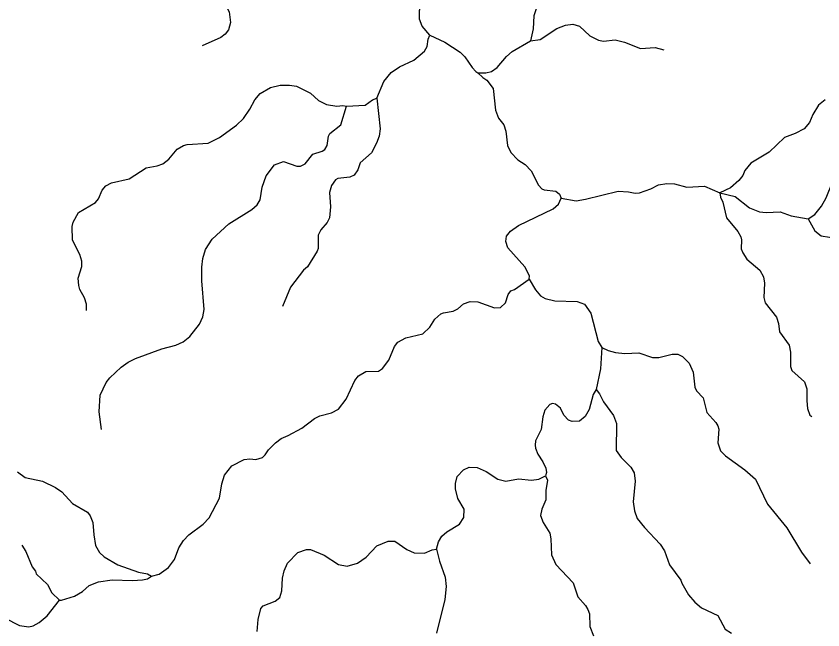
# Model space of a CAD drawing. Extents: x 577 to 602.9, y 7483.8 to 7511.6.
# Drawn here: x 583.667 to 586.8, y 7500.378 to 7502.761 of the extents above; entities that cross this region are included whole.
import ezdxf

# ---------------------------------------------------------------- set-up
doc = ezdxf.new("R2010")
doc.units = 0
doc.header["$LTSCALE"] = 0.032
doc.layers.add('7', color=7, linetype='Continuous', lineweight=25)

msp = doc.modelspace()

# ---------------------------------------------------------------- linework, layer by layer
at = {"layer": '7'}
for points in [[(585.2733, 7502.6875), (585.2438, 7502.7219), (585.234, 7502.7497), (585.234, 7502.7832), (585.2414, 7502.8126), (585.2422, 7502.8461), (585.2316, 7502.9483), (585.2308, 7503.0292), (585.2218, 7503.0807), (585.2013, 7503.1191), (585.185, 7503.1355), (585.1572, 7503.1551), (585.1049, 7503.1804), (585.0893, 7503.1919), (585.0722, 7503.2115), (585.0673, 7503.2246), (585.0575, 7503.2499), (585.0501, 7503.3088)], [(584.4264, 7503.1199), (584.424, 7503.0635), (584.4509, 7502.9589), (584.4501, 7502.9328), (584.4403, 7502.8984), (584.442, 7502.8772), (584.4599, 7502.8322), (584.4755, 7502.8126), (584.4943, 7502.7783), (584.4992, 7502.7366), (584.4918, 7502.708), (584.4796, 7502.6908), (584.4624, 7502.6785), (584.3903, 7502.6459)], [(585.9177, 7502.9557), (585.8912, 7502.9197), (585.8708, 7502.9025), (585.8389, 7502.8862), (585.7743, 7502.8731), (585.7441, 7502.8527), (585.7073, 7502.8183), (585.6869, 7502.7897), (585.6771, 7502.7627), (585.6754, 7502.7121), (585.664, 7502.6655)], [(585.664, 7502.6655), (585.7016, 7502.6704), (585.767, 7502.7129), (585.8005, 7502.7268), (585.8291, 7502.73), (585.8544, 7502.7227), (585.8953, 7502.6851), (585.9288, 7502.6679), (585.9476, 7502.6638), (585.9934, 7502.6687), (586.0294, 7502.6597), (586.0915, 7502.636), (586.1487, 7502.6401), (586.1822, 7502.6301)], [(585.0673, 7502.4423), (585.0951, 7502.5069), (585.1237, 7502.542), (585.1556, 7502.5641), (585.2111, 7502.5903), (585.2528, 7502.6254), (585.2634, 7502.6434), (585.2667, 7502.672), (585.2733, 7502.6875)], [(585.2733, 7502.6875), (585.3313, 7502.6597), (585.391, 7502.6213), (585.4098, 7502.6033), (585.4384, 7502.5617), (585.4517, 7502.5469), (585.4605, 7502.541)], [(585.4605, 7502.541), (585.4907, 7502.541), (585.5136, 7502.5461), (585.5356, 7502.5625), (585.5708, 7502.6042), (585.5937, 7502.6246), (585.664, 7502.6655)], [(585.4605, 7502.541), (585.4801, 7502.5224), (585.4956, 7502.5126), (585.5201, 7502.4799), (585.5283, 7502.3965), (585.5406, 7502.3655), (585.561, 7502.3393), (585.5692, 7502.3148), (585.5749, 7502.2584), (585.588, 7502.2314), (585.6149, 7502.2028), (585.6444, 7502.1848), (585.6672, 7502.1611), (585.695, 7502.1047), (585.7089, 7502.0908), (585.7171, 7502.0867), (585.7629, 7502.081), (585.7776, 7502.0696), (585.7833, 7502.054)], [(583.9401, 7501.618), (583.9401, 7501.6429), (583.9327, 7501.6674), (583.9147, 7501.6993), (583.9106, 7501.7148), (583.9082, 7501.7442), (583.9221, 7501.7884), (583.9221, 7501.8096), (583.9147, 7501.8358), (583.8861, 7501.8914), (583.8845, 7501.9437), (583.8886, 7501.9609), (583.9098, 7501.9985), (583.976, 7502.0369), (583.9875, 7502.0516), (584.0014, 7502.0859), (584.0161, 7502.1023), (584.0373, 7502.1145), (584.1068, 7502.1292), (584.1722, 7502.1726), (584.2155, 7502.1799), (584.2376, 7502.1881), (584.2597, 7502.2061), (584.2924, 7502.2445), (584.3169, 7502.2592), (584.3308, 7502.2633), (584.4125, 7502.2682), (584.4575, 7502.2895), (584.5229, 7502.3385), (584.5499, 7502.3638), (584.5752, 7502.3998), (584.594, 7502.4366), (584.6144, 7502.4611), (584.6553, 7502.484), (584.6929, 7502.4938), (584.7289, 7502.4938), (584.7558, 7502.4897), (584.8098, 7502.4628), (584.8409, 7502.4341), (584.8727, 7502.4178), (584.912, 7502.4121), (584.9365, 7502.4145), (584.9504, 7502.4121)], [(583.9988, 7501.1554), (583.9899, 7501.2244), (583.994, 7501.289), (584.0169, 7501.338), (584.0316, 7501.356), (584.0749, 7501.3977), (584.1019, 7501.4173), (584.1313, 7501.432), (584.2327, 7501.4688), (584.2875, 7501.4835), (584.3161, 7501.4966), (584.3422, 7501.517), (584.3798, 7501.5644), (584.3929, 7501.5938), (584.397, 7501.6216), (584.3888, 7501.7328), (584.3888, 7501.7868), (584.3929, 7501.8203), (584.4027, 7501.8554), (584.4281, 7501.8955), (584.4926, 7501.9543), (584.5825, 7502.0099), (584.603, 7502.0287), (584.6152, 7502.0483), (584.6226, 7502.0974), (584.6381, 7502.1407), (584.6708, 7502.184), (584.706, 7502.1963), (584.7567, 7502.1791), (584.7714, 7502.1791), (584.7902, 7502.1881), (584.8188, 7502.2257), (584.8556, 7502.2363), (584.8654, 7502.2437), (584.8744, 7502.2584), (584.8801, 7502.2952), (584.885, 7502.305), (584.9283, 7502.3393), (584.9504, 7502.4121)], [(585.0673, 7502.4423), (585.0812, 7502.3238), (585.0763, 7502.2952), (585.0665, 7502.2674), (585.0468, 7502.2298), (585.0035, 7502.1922), (584.9945, 7502.1644), (584.9798, 7502.144), (584.9635, 7502.1358), (584.9169, 7502.1309), (584.9071, 7502.1252), (584.8923, 7502.1039), (584.8842, 7502.0761), (584.8874, 7502.0205), (584.8842, 7501.978), (584.8752, 7501.9592), (584.8498, 7501.9314), (584.84, 7501.911), (584.84, 7501.8587), (584.8368, 7501.8481), (584.7983, 7501.7876), (584.7836, 7501.7745), (584.7321, 7501.7091), (584.7018, 7501.6337)], [(584.9504, 7502.4121), (585.0231, 7502.4162), (585.0509, 7502.4358), (585.0673, 7502.4423)], [(586.8083, 7502.4366), (586.783, 7502.4162), (586.7609, 7502.3794), (586.7479, 7502.3483), (586.7266, 7502.3238), (586.6923, 7502.305), (586.6514, 7502.2895), (586.5917, 7502.2331), (586.5206, 7502.1897), (586.4969, 7502.1619), (586.4887, 7502.1423), (586.474, 7502.1227), (586.4407, 7502.0949), (586.3996, 7502.0745)], [(586.7421, 7501.9739), (586.7683, 7501.9903), (586.7945, 7502.023), (586.8124, 7502.0557), (586.837, 7502.117), (586.8484, 7502.1292), (586.8721, 7502.1497), (586.8827, 7502.1546), (586.9089, 7502.1603), (586.9473, 7502.1619), (586.9637, 7502.1668), (586.9988, 7502.1955), (587.0282, 7502.2388), (587.0487, 7502.2486), (587.0773, 7502.2519), (587.101, 7502.247), (587.1582, 7502.2183), (587.1893, 7502.211), (587.2579, 7502.2224), (587.2824, 7502.22), (587.3192, 7502.2053), (587.3576, 7502.184), (587.4002, 7502.175), (587.4132, 7502.1759)], [(585.7833, 7502.054), (585.8422, 7502.0442), (585.8781, 7502.05), (586.0048, 7502.081), (586.0457, 7502.0794), (586.071, 7502.0737), (586.0874, 7502.0753), (586.1315, 7502.09), (586.161, 7502.1064), (586.1937, 7502.1113), (586.2239, 7502.1096), (586.2721, 7502.0966), (586.3408, 7502.1006), (586.3996, 7502.0745)], [(586.3996, 7502.0745), (586.4593, 7502.0606), (586.5149, 7502.0164), (586.5533, 7502.0017), (586.5795, 7501.9985), (586.6342, 7502.0009), (586.6767, 7501.9854), (586.7421, 7501.9739)], [(586.3996, 7502.0745), (586.4021, 7502.0581), (586.4119, 7502.0393), (586.425, 7501.978), (586.4691, 7501.9249), (586.4806, 7501.9045), (586.4838, 7501.8922), (586.4822, 7501.8579), (586.4887, 7501.8415), (586.5043, 7501.8178), (586.555, 7501.7753), (586.5688, 7501.7492), (586.5729, 7501.7246), (586.5705, 7501.6682), (586.5754, 7501.6478), (586.6195, 7501.5922), (586.6269, 7501.5677), (586.631, 7501.535), (586.6686, 7501.4835), (586.6736, 7501.4557), (586.6736, 7501.4003), (586.6794, 7501.385), (586.7282, 7501.3413), (586.7381, 7501.3143), (586.7381, 7501.2947), (586.7372, 7501.2669), (586.7405, 7501.2375), (586.7487, 7501.2121), (586.7569, 7501.2064)], [(585.6591, 7501.7393), (585.6607, 7501.7524), (585.6419, 7501.7876), (585.5765, 7501.862), (585.5683, 7501.8857), (585.5716, 7501.9069), (585.5871, 7501.9265), (585.6182, 7501.9478), (585.7523, 7502.0132), (585.7727, 7502.0312), (585.7833, 7502.054)], [(586.7421, 7501.9739), (586.7683, 7501.9273), (586.7928, 7501.9085), (586.8582, 7501.8979), (586.9277, 7501.8636), (586.9939, 7501.8562)], [(584.1926, 7500.5868), (584.2221, 7500.5942), (584.2589, 7500.6203), (584.2817, 7500.6506), (584.2997, 7500.6963), (584.3177, 7500.7249), (584.3381, 7500.7462), (584.3937, 7500.7887), (584.4174, 7500.8132), (584.4575, 7500.8892), (584.4657, 7500.9448), (584.4763, 7500.9783), (584.5049, 7501.0143), (584.5523, 7501.0388), (584.5744, 7501.0421), (584.5981, 7501.0388), (584.6234, 7501.047), (584.6349, 7501.0576), (584.6471, 7501.0772), (584.6741, 7501.1042), (584.697, 7501.1214), (584.724, 7501.132), (584.7771, 7501.1614), (584.8253, 7501.199), (584.8466, 7501.2088), (584.8915, 7501.2203), (584.9193, 7501.235), (584.9487, 7501.2734), (584.9831, 7501.3462), (584.9962, 7501.3642), (585.0248, 7501.3805), (585.0738, 7501.383), (585.0893, 7501.3928), (585.1139, 7501.4255), (585.1359, 7501.4778), (585.1498, 7501.4949), (585.1801, 7501.5113), (585.2463, 7501.5276), (585.2733, 7501.553), (585.2929, 7501.5849), (585.3158, 7501.6045), (585.3264, 7501.6094), (585.3648, 7501.6151), (585.3828, 7501.6241), (585.4049, 7501.6445), (585.4302, 7501.6527), (585.4596, 7501.6511), (585.525, 7501.6282), (585.5487, 7501.6298), (585.5675, 7501.6478), (585.5782, 7501.6797), (585.588, 7501.6944), (585.6027, 7501.6993), (585.6591, 7501.7393)], [(585.6591, 7501.7393), (585.6844, 7501.6977), (585.704, 7501.6756), (585.7212, 7501.6641), (585.7588, 7501.6552), (585.8463, 7501.6527), (585.8741, 7501.6421), (585.8986, 7501.6077), (585.9272, 7501.4982), (585.9419, 7501.4745)], [(585.9419, 7501.4745), (585.9362, 7501.3919), (585.919, 7501.311)], [(585.9419, 7501.4745), (585.9664, 7501.4622), (585.9942, 7501.4549), (586.0302, 7501.4508), (586.0858, 7501.4533), (586.1381, 7501.4361), (586.1626, 7501.4361), (586.2149, 7501.4483), (586.2362, 7501.4483), (586.2541, 7501.4394), (586.2803, 7501.4132), (586.2958, 7501.3781), (586.3024, 7501.32), (586.3097, 7501.3061), (586.3351, 7501.2783), (586.3498, 7501.2219), (586.3841, 7501.1835), (586.3915, 7501.1696), (586.3956, 7501.1565), (586.3923, 7501.1042), (586.4029, 7501.0732), (586.4217, 7501.0535), (586.4969, 7500.9996), (586.5386, 7500.9628), (586.5852, 7500.8655), (586.6604, 7500.774), (586.7168, 7500.6792), (586.7509, 7500.6344)], [(585.919, 7501.311), (585.9084, 7501.2922), (585.892, 7501.2334), (585.8765, 7501.2064), (585.8544, 7501.1884), (585.8258, 7501.1868), (585.8127, 7501.1917), (585.7939, 7501.2121), (585.7809, 7501.2383), (585.7621, 7501.2546), (585.7506, 7501.2563), (585.7392, 7501.253), (585.7204, 7501.2309), (585.7122, 7501.2056), (585.7065, 7501.1557), (585.6844, 7501.1116), (585.6828, 7501.0944), (585.6836, 7501.083), (585.6926, 7501.0601), (585.7122, 7501.0307), (585.7236, 7501.0053), (585.7261, 7500.989), (585.7228, 7500.9759)], [(585.919, 7501.311), (585.9321, 7501.2947), (585.9476, 7501.2636), (585.9869, 7501.2105), (585.995, 7501.19), (585.9983, 7501.1786), (585.9975, 7501.0748), (586.0163, 7501.047), (586.0539, 7501.0094), (586.067, 7500.9873), (586.071, 7500.9555), (586.0637, 7500.8753), (586.0686, 7500.8394), (586.0792, 7500.8108), (586.107, 7500.7748), (586.1683, 7500.711), (586.1847, 7500.6849), (586.2043, 7500.6301), (586.2484, 7500.5705), (586.2517, 7500.559), (586.2779, 7500.5141), (586.3024, 7500.4846), (586.3285, 7500.4634), (586.3915, 7500.4339), (586.4209, 7500.3808), (586.4446, 7500.3645)], [(585.2994, 7500.6914), (585.3068, 7500.72), (585.3207, 7500.7413), (585.3403, 7500.7585), (585.3893, 7500.7887), (585.4057, 7500.814), (585.4065, 7500.8467), (585.3828, 7500.8876), (585.373, 7500.926), (585.373, 7500.9456), (585.3803, 7500.9734), (585.4049, 7500.9996), (585.4261, 7501.0094), (585.4572, 7501.0086), (585.4923, 7500.9922), (585.5381, 7500.9628), (585.5683, 7500.9555), (585.6182, 7500.9636), (585.6681, 7500.9595), (585.6975, 7500.9628), (585.7228, 7500.9759)], [(583.6731, 7500.9911), (583.703, 7500.9693), (583.7692, 7500.9546), (583.8207, 7500.9309), (583.8444, 7500.9138), (583.8861, 7500.8688), (583.945, 7500.8345), (583.9548, 7500.8206), (583.9654, 7500.7944), (583.9687, 7500.747), (583.976, 7500.7053), (583.9907, 7500.6784), (584.0087, 7500.6612), (584.0619, 7500.6301), (584.1428, 7500.6023), (584.1771, 7500.595), (584.1926, 7500.5868)], [(585.7228, 7500.9759), (585.731, 7500.9587), (585.7236, 7500.9187), (585.7245, 7500.8827), (585.7081, 7500.8467), (585.7032, 7500.8222), (585.7138, 7500.7952), (585.7392, 7500.7527), (585.7441, 7500.7307), (585.7465, 7500.6685), (585.7629, 7500.6318), (585.8307, 7500.5598), (585.8479, 7500.5059), (585.8781, 7500.4724), (585.8871, 7500.4568), (585.8937, 7500.4405), (585.8953, 7500.3906), (585.9092, 7500.3547)], [(584.6038, 7500.371), (584.6071, 7500.4176), (584.6177, 7500.4601), (584.6267, 7500.4715), (584.6725, 7500.4887), (584.6913, 7500.5034), (584.6986, 7500.5296), (584.7011, 7500.5786), (584.7076, 7500.6064), (584.7215, 7500.6367), (584.7616, 7500.6775), (584.7943, 7500.6898), (584.8098, 7500.6898), (584.8629, 7500.6677), (584.9185, 7500.6318), (584.9528, 7500.6252), (584.9929, 7500.6367), (585.0264, 7500.6604), (585.0673, 7500.7037), (585.1114, 7500.7225), (585.1376, 7500.7217), (585.185, 7500.6898), (585.2128, 7500.6767), (585.2528, 7500.6751), (585.2831, 7500.689), (585.2994, 7500.6914)], [(583.6891, 7500.7062), (583.7055, 7500.6816), (583.7292, 7500.6228), (583.7423, 7500.6056), (583.7455, 7500.595), (583.7897, 7500.5541), (583.806, 7500.5214), (583.8363, 7500.4936)], [(585.2994, 7500.6914), (585.3109, 7500.644), (585.3329, 7500.5819), (585.337, 7500.5467), (585.3313, 7500.4961), (585.2991, 7500.3654)], [(583.3646, 7500.592), (583.3703, 7500.5517), (583.3859, 7500.5296), (583.4014, 7500.5165), (583.4308, 7500.5034), (583.4627, 7500.4822), (583.4872, 7500.4585), (583.5101, 7500.4487), (583.5477, 7500.4405), (583.5902, 7500.4372), (583.6224, 7500.424), (583.6809, 7500.3947), (583.7161, 7500.3898), (583.7333, 7500.3939), (583.757, 7500.4062), (583.7872, 7500.4323), (583.8363, 7500.4936)], [(583.8363, 7500.4936), (583.8436, 7500.4928), (583.8935, 7500.5083), (583.9245, 7500.5271), (583.9507, 7500.55), (583.9867, 7500.5647), (584.0406, 7500.5721), (584.1191, 7500.5688), (584.1583, 7500.5721), (584.1771, 7500.5754), (584.1926, 7500.5868)]]:
    msp.add_lwpolyline(points, dxfattribs=at)

doc.saveas('drawing.dxf')
